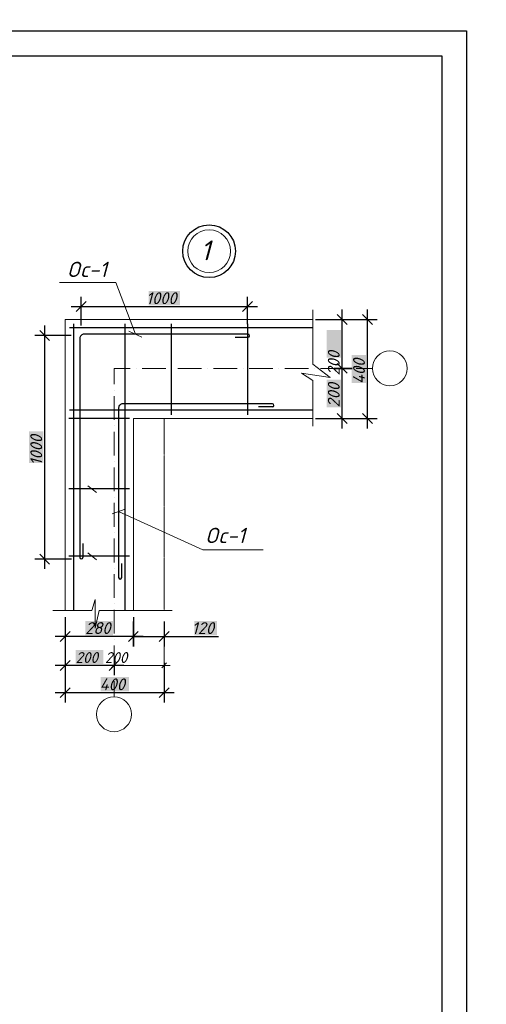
# Model space of a CAD drawing. Header units: millimetres. Extents: x 363306 to 7757304, y 1022887 to 1207196.
# Tile 628 of 656: x 2159672 to 2169090, y 1069010 to 1088906. Entities that reach past the tile are written whole.
import ezdxf

# ---------------------------------------------------------------- set-up
doc = ezdxf.new("R2010")
doc.units = ezdxf.units.MM
for name, color, linetype in [('0 @ 100', 7, 'Continuous'), ('PDF3_0', 7, 'Continuous'), ('PDF3_GRNO', 7, 'Continuous'), ('PDF3_kcd_tx', 7, 'Continuous'), ('PDF3_Text', 7, 'Continuous'), ('PDF3_окна и двери', 5, 'Continuous'), ('PDF3_План1', 7, 'Continuous'), ('PDF3_Стены', 7, 'Continuous')]:
    doc.layers.add(name, color=color, linetype=linetype)
doc.layers.add('PDF3_план', color=7, linetype='Continuous', true_color=0xdd6d00)
doc.styles.add('iso', font='isocpeur.TTF')
doc.styles.add('PDF ISOCPEUR Italic', font='isocpeui.ttf')
doc.styles.add('Times New Roman', font='times.ttf')
doc.styles.add('ГОСТ 2.304', font='isocpeui.ttf')

msp = doc.modelspace()

# ---------------------------------------------------------------- linework, layer by layer
at = {"color": 5}
msp.add_lwpolyline([(2126691.132, 1088678.072), (2168691.132, 1088678.072), (2168691.132, 1058978.072), (2126691.132, 1058978.072)], close=True, dxfattribs=at)
at = {"color": 5, "lineweight": 30}
msp.add_lwpolyline([(2128691.132, 1088178.072), (2168191.132, 1088178.072), (2168191.132, 1059478.072), (2128691.132, 1059478.072)], close=True, dxfattribs=at)
at = {"layer": 'PDF3_0', "color": 5, "lineweight": 0, "elevation": 0}
for points in [[(2162006.647, 1082551.423), (2161611.016, 1083596.688)], [(2161877.336, 1082609.921), (2162134.419, 1082492.925)], [(2161801.904, 1079016.917), (2161535.585, 1078918.394)], [(2161667.975, 1078967.656), (2163370.572, 1078191.789), (2164585.173, 1078191.789)]]:
    msp.add_lwpolyline(points, dxfattribs=at)
at = {"layer": 'PDF3_0', "lineweight": 25, "elevation": 0}
for points in [[(2161010.643, 1083208.755), (2160810.519, 1083008.63)], [(2164171.07, 1083008.63), (2164371.194, 1083208.755)], [(2166280.074, 1082746.929), (2166079.949, 1082947.053)], [(2166789.621, 1082746.929), (2166589.497, 1082947.053)], [(2160274.801, 1082426.73), (2160074.676, 1082626.854)], [(2166079.949, 1080947.348), (2166280.074, 1080747.224)], [(2166589.497, 1080947.348), (2166789.621, 1080747.224)], [(2160074.676, 1078107.121), (2160274.801, 1077906.996)], [(2160688.904, 1076541.532), (2160488.78, 1076341.407)], [(2162488.485, 1076341.407), (2162688.61, 1076541.532)], [(2160688.904, 1075958.092), (2160488.78, 1075757.968)], [(2161475.547, 1075757.968), (2161675.672, 1075958.092)], [(2160688.904, 1075406.98), (2160488.78, 1075206.856)], [(2162488.485, 1075206.856), (2162688.61, 1075406.98)]]:
    msp.add_lwpolyline(points, dxfattribs=at)
for points in [[(2166280.074, 1081760.161), (2166079.949, 1081960.286)], [(2161865.02, 1076341.407), (2162065.145, 1076541.532)]]:
    msp.add_lwpolyline(points, close=True, dxfattribs=at)
at = {"layer": 'PDF3_0', "color": 251, "lineweight": 0, "true_color": 0x535353, "elevation": 0}
for points in [[(2161626.411, 1075907.291), (2161526.348, 1075807.229)], [(2162537.746, 1075807.229), (2162637.809, 1075907.291)]]:
    msp.add_lwpolyline(points, dxfattribs=at)
at = {"layer": 'PDF3_GRNO', "lineweight": 0, "elevation": 0}
for points in [[(2161903.506, 1081860.224), (2161575.61, 1081860.224), (2161575.61, 1081541.564)], [(2162023.581, 1081860.224), (2162023.581, 1081860.224)], [(2162143.655, 1081860.224), (2162623.954, 1081860.224)], [(2162744.029, 1081860.224), (2162744.029, 1081860.224)], [(2162864.103, 1081860.224), (2163344.402, 1081860.224)], [(2163464.477, 1081860.224), (2163464.477, 1081860.224)], [(2163584.551, 1081860.224), (2164063.31, 1081860.224)], [(2164183.385, 1081860.224), (2164183.385, 1081860.224)], [(2164303.46, 1081860.224), (2164783.758, 1081860.224)], [(2164903.833, 1081860.224), (2164903.833, 1081860.224)], [(2165023.908, 1081860.224), (2165504.206, 1081860.224)], [(2165624.281, 1081860.224), (2165624.281, 1081860.224)], [(2165744.356, 1081860.224), (2166223.115, 1081860.224)], [(2166343.19, 1081860.224), (2166343.19, 1081860.224)], [(2166463.264, 1081860.224), (2166791.161, 1081860.224)], [(2161575.61, 1081421.489), (2161575.61, 1081421.489)], [(2161575.61, 1081301.415), (2161575.61, 1080821.116)], [(2161575.61, 1080701.041), (2161575.61, 1080701.041)], [(2161575.61, 1080580.967), (2161575.61, 1080100.668)], [(2161575.61, 1079980.593), (2161575.61, 1079980.593)], [(2161575.61, 1079860.519), (2161575.61, 1079380.22)], [(2161575.61, 1079260.145), (2161575.61, 1079260.145)], [(2161575.61, 1079141.61), (2161575.61, 1078661.311)], [(2161575.61, 1078541.237), (2161575.61, 1078541.237)], [(2161575.61, 1078421.162), (2161575.61, 1077940.863)], [(2161575.61, 1077820.789), (2161575.61, 1077820.789)], [(2161575.61, 1077700.714), (2161575.61, 1077220.415)], [(2161575.61, 1077100.341), (2161575.61, 1077100.341)], [(2161575.61, 1076980.266), (2161575.61, 1076501.507)], [(2161575.61, 1076381.432), (2161575.61, 1076381.432)], [(2161575.61, 1076261.358), (2161575.61, 1075781.059)], [(2161575.61, 1075660.984), (2161575.61, 1075660.984)], [(2161575.61, 1075540.91), (2161575.61, 1075222.25)]]:
    msp.add_lwpolyline(points, dxfattribs=at)
at = {"layer": 'PDF3_kcd_tx', "lineweight": 25, "elevation": 0}
for points in [[(2160910.581, 1082726.916), (2160910.581, 1083308.817)], [(2164271.132, 1082751.547), (2164271.132, 1083308.817)], [(2160710.456, 1083108.692), (2164471.256, 1083108.692)], [(2166180.011, 1081660.099), (2166180.011, 1083047.116)], [(2166689.559, 1080647.162), (2166689.559, 1083047.116)], [(2165642.754, 1082846.991), (2166380.136, 1082846.991)], [(2166086.107, 1082846.991), (2166889.683, 1082846.991)], [(2160174.739, 1082726.916), (2160174.739, 1077806.934)], [(2160710.456, 1082526.792), (2159974.614, 1082526.792)], [(2166180.011, 1080647.162), (2166180.011, 1082060.348)], [(2165642.754, 1080847.286), (2166380.136, 1080847.286)], [(2166086.107, 1080847.286), (2166889.683, 1080847.286)], [(2160718.153, 1078007.058), (2159974.614, 1078007.058)], [(2160588.842, 1076835.561), (2160588.842, 1076241.345)], [(2161965.083, 1076835.561), (2161965.083, 1076241.345), (2161965.083, 1076744.735)], [(2162588.547, 1076744.735), (2162588.547, 1076241.345)], [(2162165.207, 1076441.47), (2160388.718, 1076441.47)], [(2160588.842, 1076395.287), (2160588.842, 1075657.905)], [(2161965.083, 1076441.47), (2162788.672, 1076441.47)], [(2162588.547, 1076441.47), (2163683.074, 1076441.47)], [(2161575.61, 1076022.748), (2161575.61, 1075657.905)], [(2161775.734, 1075858.03), (2160388.718, 1075858.03)], [(2160588.842, 1075910.37), (2160588.842, 1075106.793)], [(2162588.547, 1075910.37), (2162588.547, 1075106.793)], [(2162788.672, 1075306.918), (2160388.718, 1075306.918)]]:
    msp.add_lwpolyline(points, dxfattribs=at)
msp.add_lwpolyline([(2166380.136, 1081860.224), (2166016.833, 1081860.224)], close=True, dxfattribs=at)
at = {"layer": 'PDF3_kcd_tx', "color": 7, "true_color": 0xffffff, "transparency": 33554559}
for points in [[(2162272.966, 1083422.734, 0), (2162272.966, 1083134.862, 0), (2162910.286, 1083422.734, 0)], [(2162272.966, 1083134.862, 0), (2162910.286, 1083422.734, 0), (2162910.286, 1083134.862, 0)], [(2165865.97, 1082074.203, 0), (2166155.381, 1082074.203, 0), (2165865.97, 1082633.012, 0)], [(2166155.381, 1082074.203, 0), (2165865.97, 1082633.012, 0), (2166155.381, 1082633.012, 0)], [(2166375.518, 1081561.576, 0), (2166663.389, 1081561.576, 0), (2166375.518, 1082132.701, 0)], [(2166663.389, 1081561.576, 0), (2166375.518, 1082132.701, 0), (2166663.389, 1082132.701, 0)], [(2165865.97, 1081075.12, 0), (2166155.381, 1081075.12, 0), (2165865.97, 1081632.39, 0)], [(2166155.381, 1081075.12, 0), (2165865.97, 1081632.39, 0), (2166155.381, 1081632.39, 0)], [(2159860.697, 1079948.266, 0), (2160148.568, 1079948.266, 0), (2159860.697, 1080585.585, 0)], [(2160148.568, 1079948.266, 0), (2159860.697, 1080585.585, 0), (2160148.568, 1080585.585, 0)], [(2160998.328, 1076755.511, 0), (2160998.328, 1076467.64, 0), (2161555.597, 1076755.511, 0)], [(2160998.328, 1076467.64, 0), (2161555.597, 1076755.511, 0), (2161555.597, 1076467.64, 0)], [(2163193.539, 1076755.511, 0), (2163193.539, 1076467.64, 0), (2163656.904, 1076755.511, 0)], [(2163193.539, 1076467.64, 0), (2163656.904, 1076755.511, 0), (2163656.904, 1076467.64, 0)], [(2160804.361, 1076172.071, 0), (2160804.361, 1075884.2, 0), (2161361.631, 1076172.071, 0)], [(2160804.361, 1075884.2, 0), (2161361.631, 1076172.071, 0), (2161361.631, 1075884.2, 0)], [(2161304.672, 1075620.959, 0), (2161304.672, 1075331.549, 0), (2161874.257, 1075620.959, 0)], [(2161304.672, 1075331.549, 0), (2161874.257, 1075620.959, 0), (2161874.257, 1075331.549, 0)]]:
    msp.add_solid(points, dxfattribs=at)
at = {"layer": 'PDF3_окна и двери', "lineweight": 0, "elevation": 0}
for points in [[(2160478.004, 1083596.688), (2161611.016, 1083596.688)], [(2165585.796, 1083044.037), (2165585.796, 1081944.892), (2165938.323, 1081678.572), (2165359.501, 1081764.78), (2165585.796, 1081618.535), (2165585.796, 1080690.265)], [(2161223.083, 1079354.05), (2161046.05, 1079489.519)], [(2161223.083, 1077994.743), (2161046.05, 1078130.212)], [(2162748.647, 1076964.872), (2161273.884, 1076964.872), (2161192.294, 1076610.806), (2161192.294, 1077189.627), (2161130.718, 1076964.872), (2160340.996, 1076964.872)]]:
    msp.add_lwpolyline(points, dxfattribs=at)
at = {"layer": 'PDF3_окна и двери', "color": 7, "lineweight": 0}
for centre in [(2167142.918, 1081860.994, 0), (2161574.84, 1074870.493, 0)]:
    msp.add_circle(centre, 351.757, dxfattribs=at)
at = {"layer": 'PDF3_план', "lineweight": 0, "elevation": 0}
for points in [[(2162588.547, 1076595.411), (2162588.547, 1075737.955)], [(2161575.61, 1076221.333), (2161575.61, 1075737.955)], [(2162708.622, 1075858.03), (2161455.535, 1075858.03)]]:
    msp.add_lwpolyline(points, dxfattribs=at)
at = {"layer": 'PDF3_План1', "lineweight": 0, "elevation": 0}
for points in [[(2165585.796, 1082846.991), (2160588.842, 1082846.991), (2160588.842, 1076964.872)], [(2165585.796, 1080847.286), (2161965.083, 1080847.286), (2161965.083, 1076964.872)], [(2162590.087, 1080847.286), (2162590.087, 1080842.668)], [(2162590.087, 1080839.589), (2162590.087, 1080831.892)], [(2162590.087, 1080828.813), (2162590.087, 1080821.116)], [(2162590.087, 1080816.498), (2162590.087, 1080808.801)], [(2162590.087, 1080805.722), (2162590.087, 1080798.025)], [(2162590.087, 1080794.946), (2162590.087, 1080787.249)], [(2162590.087, 1080782.631), (2162590.087, 1080774.933)], [(2162590.087, 1080771.855), (2162590.087, 1080764.157)], [(2162590.087, 1080761.079), (2162590.087, 1080753.382)], [(2162590.087, 1080748.763), (2162590.087, 1080741.066)], [(2162590.087, 1080737.987), (2162590.087, 1080730.29)], [(2162590.087, 1080727.211), (2162590.087, 1080719.514)], [(2162590.087, 1080714.896), (2162590.087, 1080708.738)], [(2162590.087, 1080704.12), (2162590.087, 1080696.423)], [(2162590.087, 1080693.344), (2162590.087, 1080685.647)], [(2162590.087, 1080681.029), (2162590.087, 1080674.871)], [(2162590.087, 1080670.253), (2162590.087, 1080662.556)], [(2162590.087, 1080659.477), (2162590.087, 1080651.78)], [(2162590.087, 1080648.701), (2162590.087, 1080641.004)], [(2162590.087, 1080636.386), (2162590.087, 1080628.689)], [(2162590.087, 1080625.61), (2162590.087, 1080617.913)], [(2162590.087, 1080614.834), (2162590.087, 1080607.137)], [(2162590.087, 1080602.519), (2162590.087, 1080594.821)], [(2162590.087, 1080591.743), (2162590.087, 1080584.045)], [(2162590.087, 1080580.967), (2162590.087, 1080573.27)], [(2162590.087, 1080568.651), (2162590.087, 1080562.494)], [(2162590.087, 1080557.875), (2162590.087, 1080550.178)], [(2162590.087, 1080547.099), (2162590.087, 1080539.402)], [(2162590.087, 1080534.784), (2162590.087, 1080528.626)], [(2162590.087, 1080524.008), (2162590.087, 1080516.311)], [(2162590.087, 1080513.232), (2162590.087, 1080505.535)], [(2162590.087, 1080502.456), (2162590.087, 1080494.759)], [(2162590.087, 1080490.141), (2162590.087, 1080482.444)], [(2162590.087, 1080479.365), (2162590.087, 1080471.668)], [(2162590.087, 1080468.589), (2162590.087, 1080460.892)], [(2162590.087, 1080456.274), (2162590.087, 1080448.577)], [(2162590.087, 1080445.498), (2162590.087, 1080437.801)], [(2162590.087, 1080434.722), (2162590.087, 1080427.025)], [(2162590.087, 1080422.407), (2162590.087, 1080416.249)], [(2162590.087, 1080411.631), (2162590.087, 1080403.933)], [(2162590.087, 1080400.855), (2162590.087, 1080393.158)], [(2162590.087, 1080388.539), (2162590.087, 1080382.382)], [(2162590.087, 1080377.763), (2162590.087, 1080370.066)], [(2162590.087, 1080366.987), (2162590.087, 1080359.29)], [(2162590.087, 1080356.212), (2162590.087, 1080348.514)], [(2162590.087, 1080343.896), (2162590.087, 1080336.199)], [(2162590.087, 1080333.12), (2162590.087, 1080325.423)], [(2162590.087, 1080322.344), (2162590.087, 1080314.647)], [(2162590.087, 1080310.029), (2162590.087, 1080302.332)], [(2162590.087, 1080299.253), (2162590.087, 1080291.556)], [(2162590.087, 1080288.477), (2162590.087, 1080280.78)], [(2162590.087, 1080276.162), (2162590.087, 1080270.004)], [(2162590.087, 1080265.386), (2162590.087, 1080257.689)], [(2162590.087, 1080254.61), (2162590.087, 1080246.913)], [(2162590.087, 1080242.295), (2162590.087, 1080236.137)], [(2162590.087, 1080231.519), (2162590.087, 1080223.821)], [(2162590.087, 1080220.743), (2162590.087, 1080213.046)], [(2162590.087, 1080209.967), (2162590.087, 1080202.27)], [(2162590.087, 1080197.651), (2162590.087, 1080189.954)], [(2162590.087, 1080186.875), (2162590.087, 1080179.178)], [(2162590.087, 1080176.1), (2162590.087, 1080168.402)], [(2162590.087, 1080163.784), (2162590.087, 1080156.087)], [(2162590.087, 1080153.008), (2162590.087, 1080145.311)], [(2162590.087, 1080142.232), (2162590.087, 1080134.535)], [(2162590.087, 1080129.917), (2162590.087, 1080123.759)], [(2162590.087, 1080119.141), (2162590.087, 1080111.444)], [(2162590.087, 1080108.365), (2162590.087, 1080100.668)], [(2162590.087, 1080096.05), (2162590.087, 1080089.892)], [(2162590.087, 1080085.274), (2162590.087, 1080077.577)], [(2162590.087, 1080074.498), (2162590.087, 1080066.801)], [(2162590.087, 1080063.722), (2162590.087, 1080056.025)], [(2162590.087, 1080051.407), (2162590.087, 1080043.709)], [(2162590.087, 1080040.631), (2162590.087, 1080032.934)], [(2162590.087, 1080029.855), (2162590.087, 1080022.158)], [(2162590.087, 1080017.539), (2162590.087, 1080009.842)], [(2162590.087, 1080006.763), (2162590.087, 1079999.066)], [(2162590.087, 1079995.988), (2162590.087, 1079988.29)], [(2162590.087, 1079983.672), (2162590.087, 1079977.514)], [(2162590.087, 1079972.896), (2162590.087, 1079965.199)], [(2162590.087, 1079962.12), (2162590.087, 1079954.423)], [(2162590.087, 1079949.805), (2162590.087, 1079943.647)], [(2162590.087, 1079939.029), (2162590.087, 1079931.332)], [(2162590.087, 1079928.253), (2162590.087, 1079920.556)], [(2162590.087, 1079917.477), (2162590.087, 1079909.78)], [(2162590.087, 1079905.162), (2162590.087, 1079897.465)], [(2162590.087, 1079894.386), (2162590.087, 1079886.689)], [(2162590.087, 1079883.61), (2162590.087, 1079875.913)], [(2162590.087, 1079871.295), (2162590.087, 1079863.597)], [(2162590.087, 1079860.519), (2162590.087, 1079852.822)], [(2162590.087, 1079849.743), (2162590.087, 1079842.046)], [(2162590.087, 1079837.427), (2162590.087, 1079831.27)], [(2162590.087, 1079826.651), (2162590.087, 1079818.954)], [(2162590.087, 1079815.876), (2162590.087, 1079808.178)], [(2162590.087, 1079803.56), (2162590.087, 1079797.402)], [(2162590.087, 1079792.784), (2162590.087, 1079785.087)], [(2162590.087, 1079782.008), (2162590.087, 1079774.311)], [(2162590.087, 1079771.232), (2162590.087, 1079763.535)], [(2162590.087, 1079758.917), (2162590.087, 1079751.22)], [(2162590.087, 1079748.141), (2162590.087, 1079740.444)], [(2162590.087, 1079737.365), (2162590.087, 1079729.668)], [(2162590.087, 1079725.05), (2162590.087, 1079717.353)], [(2162590.087, 1079714.274), (2162590.087, 1079706.577)], [(2162590.087, 1079703.498), (2162590.087, 1079695.801)], [(2162590.087, 1079691.183), (2162590.087, 1079685.025)], [(2162590.087, 1079680.407), (2162590.087, 1079672.71)], [(2162590.087, 1079669.631), (2162590.087, 1079661.934)], [(2162590.087, 1079657.315), (2162590.087, 1079651.158)], [(2162590.087, 1079646.539), (2162590.087, 1079638.842)], [(2162590.087, 1079635.764), (2162590.087, 1079628.066)], [(2162590.087, 1079624.988), (2162590.087, 1079617.29)], [(2162590.087, 1079612.672), (2162590.087, 1079604.975)], [(2162590.087, 1079601.896), (2162590.087, 1079594.199)], [(2162590.087, 1079591.12), (2162590.087, 1079583.423)], [(2162590.087, 1079578.805), (2162590.087, 1079571.108)], [(2162590.087, 1079568.029), (2162590.087, 1079560.332)], [(2162590.087, 1079557.253), (2162590.087, 1079549.556)], [(2162590.087, 1079544.938), (2162590.087, 1079538.78)], [(2162590.087, 1079534.162), (2162590.087, 1079526.465)], [(2162590.087, 1079523.386), (2162590.087, 1079515.689)], [(2162590.087, 1079511.071), (2162590.087, 1079504.913)], [(2162590.087, 1079500.295), (2162590.087, 1079492.598)], [(2162590.087, 1079489.519), (2162590.087, 1079481.822)], [(2162590.087, 1079478.743), (2162590.087, 1079471.046)], [(2162590.087, 1079466.427), (2162590.087, 1079458.73)], [(2162590.087, 1079455.652), (2162590.087, 1079447.954)], [(2162590.087, 1079444.876), (2162590.087, 1079437.178)], [(2162590.087, 1079432.56), (2162590.087, 1079424.863)], [(2162590.087, 1079421.784), (2162590.087, 1079414.087)], [(2162590.087, 1079411.008), (2162590.087, 1079403.311)], [(2162590.087, 1079398.693), (2162590.087, 1079392.535)], [(2162590.087, 1079387.917), (2162590.087, 1079380.22)], [(2162590.087, 1079377.141), (2162590.087, 1079369.444)], [(2162590.087, 1079364.826), (2162590.087, 1079358.668)], [(2162590.087, 1079354.05), (2162590.087, 1079346.353)], [(2162590.087, 1079343.274), (2162590.087, 1079335.577)], [(2162590.087, 1079332.498), (2162590.087, 1079324.801)], [(2162590.087, 1079320.183), (2162590.087, 1079312.486)], [(2162590.087, 1079309.407), (2162590.087, 1079301.71)], [(2162590.087, 1079298.631), (2162590.087, 1079290.934)], [(2162590.087, 1079286.315), (2162590.087, 1079278.618)], [(2162590.087, 1079275.54), (2162590.087, 1079267.842)], [(2162590.087, 1079264.764), (2162590.087, 1079257.066)], [(2162590.087, 1079252.448), (2162590.087, 1079246.291)], [(2162590.087, 1079241.672), (2162590.087, 1079233.975)], [(2162590.087, 1079230.896), (2162590.087, 1079223.199)], [(2162590.087, 1079218.581), (2162590.087, 1079212.423)], [(2162590.087, 1079207.805), (2162590.087, 1079200.108)], [(2162590.087, 1079197.029), (2162590.087, 1079189.332)], [(2162590.087, 1079186.253), (2162590.087, 1079178.556)], [(2162590.087, 1079173.938), (2162590.087, 1079166.241)], [(2162590.087, 1079163.162), (2162590.087, 1079155.465)], [(2162590.087, 1079152.386), (2162590.087, 1079144.689)], [(2162590.087, 1079140.071), (2162590.087, 1079132.374)], [(2162590.087, 1079129.295), (2162590.087, 1079121.598)], [(2162590.087, 1079118.519), (2162590.087, 1079110.822)], [(2162590.087, 1079106.203), (2162590.087, 1079100.046)], [(2162590.087, 1079095.428), (2162590.087, 1079087.73)], [(2162590.087, 1079084.652), (2162590.087, 1079076.954)], [(2162590.087, 1079072.336), (2162590.087, 1079066.179)], [(2162590.087, 1079061.56), (2162590.087, 1079053.863)], [(2162590.087, 1079050.784), (2162590.087, 1079043.087)], [(2162590.087, 1079040.008), (2162590.087, 1079032.311)], [(2162590.087, 1079027.693), (2162590.087, 1079019.996)], [(2162590.087, 1079016.917), (2162590.087, 1079009.22)], [(2162590.087, 1079006.141), (2162590.087, 1078998.444)], [(2162590.087, 1078993.826), (2162590.087, 1078986.129)], [(2162590.087, 1078983.05), (2162590.087, 1078975.353)], [(2162590.087, 1078972.274), (2162590.087, 1078964.577)], [(2162590.087, 1078959.959), (2162590.087, 1078953.801)], [(2162590.087, 1078949.183), (2162590.087, 1078941.486)], [(2162590.087, 1078938.407), (2162590.087, 1078930.71)], [(2162590.087, 1078926.091), (2162590.087, 1078919.934)], [(2162590.087, 1078915.316), (2162590.087, 1078907.618)], [(2162590.087, 1078904.54), (2162590.087, 1078896.842)], [(2162590.087, 1078893.764), (2162590.087, 1078886.067)], [(2162590.087, 1078881.448), (2162590.087, 1078873.751)], [(2162590.087, 1078870.672), (2162590.087, 1078862.975)], [(2162590.087, 1078859.896), (2162590.087, 1078852.199)], [(2162590.087, 1078847.581), (2162590.087, 1078839.884)], [(2162590.087, 1078836.805), (2162590.087, 1078829.108)], [(2162590.087, 1078826.029), (2162590.087, 1078818.332)], [(2162590.087, 1078813.714), (2162590.087, 1078807.556)], [(2162590.087, 1078802.938), (2162590.087, 1078795.241)], [(2162590.087, 1078792.162), (2162590.087, 1078784.465)], [(2162590.087, 1078779.847), (2162590.087, 1078773.689)], [(2162590.087, 1078769.071), (2162590.087, 1078761.374)], [(2162590.087, 1078758.295), (2162590.087, 1078750.598)], [(2162590.087, 1078747.519), (2162590.087, 1078739.822)], [(2162590.087, 1078735.204), (2162590.087, 1078727.506)], [(2162590.087, 1078724.428), (2162590.087, 1078716.73)], [(2162590.087, 1078713.652), (2162590.087, 1078705.955)], [(2162590.087, 1078701.336), (2162590.087, 1078693.639)], [(2162590.087, 1078690.56), (2162590.087, 1078682.863)], [(2162590.087, 1078679.784), (2162590.087, 1078672.087)], [(2162590.087, 1078667.469), (2162590.087, 1078661.311)], [(2162590.087, 1078656.693), (2162590.087, 1078648.996)], [(2162590.087, 1078645.917), (2162590.087, 1078638.22)], [(2162590.087, 1078633.602), (2162590.087, 1078627.444)], [(2162590.087, 1078622.826), (2162590.087, 1078615.129)], [(2162590.087, 1078612.05), (2162590.087, 1078604.353)], [(2162590.087, 1078601.274), (2162590.087, 1078593.577)], [(2162590.087, 1078588.959), (2162590.087, 1078581.262)], [(2162590.087, 1078578.183), (2162590.087, 1078570.486)], [(2162590.087, 1078567.407), (2162590.087, 1078559.71)], [(2162590.087, 1078555.092), (2162590.087, 1078547.394)], [(2162590.087, 1078544.316), (2162590.087, 1078536.618)], [(2162590.087, 1078533.54), (2162590.087, 1078525.843)], [(2162590.087, 1078521.224), (2162590.087, 1078513.527)], [(2162590.087, 1078510.448), (2162590.087, 1078502.751)], [(2162590.087, 1078499.672), (2162590.087, 1078491.975)], [(2162590.087, 1078487.357), (2162590.087, 1078481.199)], [(2162590.087, 1078476.581), (2162590.087, 1078468.884)], [(2162590.087, 1078465.805), (2162590.087, 1078458.108)], [(2162590.087, 1078455.029), (2162590.087, 1078447.332)], [(2162590.087, 1078442.714), (2162590.087, 1078435.017)], [(2162590.087, 1078431.938), (2162590.087, 1078424.241)], [(2162590.087, 1078421.162), (2162590.087, 1078413.465)], [(2162590.087, 1078408.847), (2162590.087, 1078401.15)], [(2162590.087, 1078398.071), (2162590.087, 1078390.374)], [(2162590.087, 1078387.295), (2162590.087, 1078379.598)], [(2162590.087, 1078374.98), (2162590.087, 1078367.282)], [(2162590.087, 1078364.204), (2162590.087, 1078356.506)], [(2162590.087, 1078353.428), (2162590.087, 1078345.731)], [(2162590.087, 1078341.112), (2162590.087, 1078334.955)], [(2162590.087, 1078330.336), (2162590.087, 1078322.639)], [(2162590.087, 1078319.56), (2162590.087, 1078311.863)], [(2162590.087, 1078308.785), (2162590.087, 1078301.087)], [(2162590.087, 1078296.469), (2162590.087, 1078288.772)], [(2162590.087, 1078285.693), (2162590.087, 1078277.996)], [(2162590.087, 1078274.917), (2162590.087, 1078267.22)], [(2162590.087, 1078262.602), (2162590.087, 1078254.905)], [(2162590.087, 1078251.826), (2162590.087, 1078244.129)], [(2162590.087, 1078241.05), (2162590.087, 1078233.353)], [(2162590.087, 1078228.735), (2162590.087, 1078221.038)], [(2162590.087, 1078217.959), (2162590.087, 1078210.262)], [(2162590.087, 1078207.183), (2162590.087, 1078199.486)], [(2162590.087, 1078194.868), (2162590.087, 1078188.71)], [(2162590.087, 1078184.092), (2162590.087, 1078176.394)], [(2162590.087, 1078173.316), (2162590.087, 1078165.619)], [(2162590.087, 1078162.54), (2162590.087, 1078154.843)], [(2162590.087, 1078150.224), (2162590.087, 1078142.527)], [(2162590.087, 1078139.448), (2162590.087, 1078131.751)], [(2162590.087, 1078128.673), (2162590.087, 1078120.975)], [(2162590.087, 1078116.357), (2162590.087, 1078108.66)], [(2162590.087, 1078105.581), (2162590.087, 1078097.884)], [(2162590.087, 1078094.805), (2162590.087, 1078087.108)], [(2162590.087, 1078082.49), (2162590.087, 1078074.793)], [(2162590.087, 1078071.714), (2162590.087, 1078064.017)], [(2162590.087, 1078060.938), (2162590.087, 1078053.241)], [(2162590.087, 1078048.623), (2162590.087, 1078042.465)], [(2162590.087, 1078037.847), (2162590.087, 1078030.15)], [(2162590.087, 1078027.071), (2162590.087, 1078019.374)], [(2162590.087, 1078016.295), (2162590.087, 1078008.598)], [(2162590.087, 1078003.98), (2162590.087, 1077996.282)], [(2162590.087, 1077993.204), (2162590.087, 1077985.507)], [(2162590.087, 1077982.428), (2162590.087, 1077974.731)], [(2162590.087, 1077970.112), (2162590.087, 1077962.415)], [(2162590.087, 1077959.336), (2162590.087, 1077951.639)], [(2162590.087, 1077948.561), (2162590.087, 1077940.863)], [(2162590.087, 1077936.245), (2162590.087, 1077928.548)], [(2162590.087, 1077925.469), (2162590.087, 1077917.772)], [(2162590.087, 1077914.693), (2162590.087, 1077906.996)], [(2162590.087, 1077902.378), (2162590.087, 1077896.22)], [(2162590.087, 1077891.602), (2162590.087, 1077883.905)], [(2162590.087, 1077880.826), (2162590.087, 1077873.129)], [(2162590.087, 1077870.05), (2162590.087, 1077862.353)], [(2162590.087, 1077857.735), (2162590.087, 1077850.038)], [(2162590.087, 1077846.959), (2162590.087, 1077839.262)], [(2162590.087, 1077836.183), (2162590.087, 1077828.486)], [(2162590.087, 1077823.868), (2162590.087, 1077816.17)], [(2162590.087, 1077813.092), (2162590.087, 1077805.395)], [(2162590.087, 1077802.316), (2162590.087, 1077794.619)], [(2162590.087, 1077790), (2162590.087, 1077782.303)], [(2162590.087, 1077779.224), (2162590.087, 1077771.527)], [(2162590.087, 1077768.449), (2162590.087, 1077760.751)], [(2162590.087, 1077756.133), (2162590.087, 1077749.975)], [(2162590.087, 1077745.357), (2162590.087, 1077737.66)], [(2162590.087, 1077734.581), (2162590.087, 1077726.884)], [(2162590.087, 1077723.805), (2162590.087, 1077716.108)], [(2162590.087, 1077711.49), (2162590.087, 1077703.793)], [(2162590.087, 1077700.714), (2162590.087, 1077693.017)], [(2162590.087, 1077689.938), (2162590.087, 1077682.241)], [(2162590.087, 1077677.623), (2162590.087, 1077669.926)], [(2162590.087, 1077666.847), (2162590.087, 1077659.15)], [(2162590.087, 1077656.071), (2162590.087, 1077648.374)], [(2162590.087, 1077643.756), (2162590.087, 1077636.058)], [(2162590.087, 1077632.98), (2162590.087, 1077625.283)], [(2162590.087, 1077622.204), (2162590.087, 1077614.507)], [(2162590.087, 1077609.888), (2162590.087, 1077603.731)], [(2162590.087, 1077599.112), (2162590.087, 1077591.415)], [(2162590.087, 1077588.337), (2162590.087, 1077580.639)], [(2162590.087, 1077577.561), (2162590.087, 1077569.863)], [(2162590.087, 1077565.245), (2162590.087, 1077557.548)], [(2162590.087, 1077554.469), (2162590.087, 1077546.772)], [(2162590.087, 1077543.693), (2162590.087, 1077535.996)], [(2162590.087, 1077531.378), (2162590.087, 1077523.681)], [(2162590.087, 1077520.602), (2162590.087, 1077512.905)], [(2162590.087, 1077509.826), (2162590.087, 1077502.129)], [(2162590.087, 1077497.511), (2162590.087, 1077489.814)], [(2162590.087, 1077486.735), (2162590.087, 1077479.038)], [(2162590.087, 1077475.959), (2162590.087, 1077468.262)], [(2162590.087, 1077463.644), (2162590.087, 1077457.486)], [(2162590.087, 1077452.868), (2162590.087, 1077445.171)], [(2162590.087, 1077442.092), (2162590.087, 1077434.395)], [(2162590.087, 1077429.776), (2162590.087, 1077423.619)], [(2162590.087, 1077419), (2162590.087, 1077411.303)], [(2162590.087, 1077408.225), (2162590.087, 1077400.527)], [(2162590.087, 1077397.449), (2162590.087, 1077389.751)], [(2162590.087, 1077385.133), (2162590.087, 1077377.436)], [(2162590.087, 1077374.357), (2162590.087, 1077366.66)], [(2162590.087, 1077363.581), (2162590.087, 1077355.884)], [(2162590.087, 1077351.266), (2162590.087, 1077343.569)], [(2162590.087, 1077340.49), (2162590.087, 1077332.793)], [(2162590.087, 1077329.714), (2162590.087, 1077322.017)], [(2162590.087, 1077317.399), (2162590.087, 1077311.241)], [(2162590.087, 1077306.623), (2162590.087, 1077298.926)], [(2162590.087, 1077295.847), (2162590.087, 1077288.15)], [(2162590.087, 1077283.532), (2162590.087, 1077277.374)], [(2162590.087, 1077272.756), (2162590.087, 1077265.059)], [(2162590.087, 1077261.98), (2162590.087, 1077254.283)], [(2162590.087, 1077251.204), (2162590.087, 1077243.507)], [(2162590.087, 1077238.888), (2162590.087, 1077231.191)], [(2162590.087, 1077228.113), (2162590.087, 1077220.415)], [(2162590.087, 1077217.337), (2162590.087, 1077209.639)], [(2162590.087, 1077205.021), (2162590.087, 1077197.324)], [(2162590.087, 1077194.245), (2162590.087, 1077186.548)], [(2162590.087, 1077183.469), (2162590.087, 1077175.772)], [(2162590.087, 1077171.154), (2162590.087, 1077164.996)], [(2162590.087, 1077160.378), (2162590.087, 1077152.681)], [(2162590.087, 1077149.602), (2162590.087, 1077141.905)], [(2162590.087, 1077137.287), (2162590.087, 1077131.129)], [(2162590.087, 1077126.511), (2162590.087, 1077118.814)], [(2162590.087, 1077115.735), (2162590.087, 1077108.038)], [(2162590.087, 1077104.959), (2162590.087, 1077097.262)], [(2162590.087, 1077092.644), (2162590.087, 1077084.947)], [(2162590.087, 1077081.868), (2162590.087, 1077074.171)], [(2162590.087, 1077071.092), (2162590.087, 1077063.395)], [(2162590.087, 1077058.776), (2162590.087, 1077051.079)], [(2162590.087, 1077048.001), (2162590.087, 1077040.303)], [(2162590.087, 1077037.225), (2162590.087, 1077029.527)], [(2162590.087, 1077024.909), (2162590.087, 1077018.752)], [(2162590.087, 1077014.133), (2162590.087, 1077006.436)], [(2162590.087, 1077003.357), (2162590.087, 1076995.66)], [(2162590.087, 1076991.042), (2162590.087, 1076984.884)], [(2162590.087, 1076980.266), (2162590.087, 1076972.569)], [(2162590.087, 1076969.49), (2162590.087, 1076964.872)]]:
    msp.add_lwpolyline(points, dxfattribs=at)
at = {"layer": 'PDF3_План1', "lineweight": 30, "elevation": 0}
for points in [[(2160758.178, 1082762.323), (2160758.178, 1076964.872)], [(2161795.747, 1082762.323), (2161795.747, 1076964.872)], [(2162728.634, 1082762.323), (2162728.634, 1080921.178)], [(2164271.132, 1082762.323), (2164271.132, 1080921.178)], [(2165585.796, 1082677.655), (2160673.51, 1082677.655)], [(2160885.95, 1082466.755), (2160885.95, 1078037.847)], [(2165585.796, 1081016.622), (2160673.51, 1081016.622)], [(2164771.443, 1081079.738), (2164491.269, 1081079.738)], [(2161889.651, 1080848.826), (2160661.195, 1080848.826)], [(2161889.651, 1079427.942), (2160661.195, 1079427.942)], [(2160949.066, 1078037.847), (2160949.066, 1078319.56)], [(2161889.651, 1078065.556), (2160661.195, 1078065.556)], [(2161732.63, 1077632.98), (2161732.63, 1077914.693)]]:
    msp.add_lwpolyline(points, dxfattribs=at)
for points in [[(2164020.207, 1082488.307), (2164281.419, 1082488.358, 0.943857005), (2164281.908, 1082551.423), (2160970.618, 1082551.423)], [(2161667.975, 1081059.726), (2161667.975, 1077632.98, 0.94389689), (2161731.038, 1077633.468)], [(2164770.955, 1081081.33, 0.943867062), (2164771.443, 1081144.394), (2161752.643, 1081144.394)]]:
    msp.add_lwpolyline(points, format="xyb", dxfattribs=at)
at = {"layer": 'PDF3_План1', "lineweight": 30}
for centre, radius, start, end in [((2160969.848, 1082467.525, 0), 83.898, 89.9998773, 180.0001227), ((2161751.873, 1081060.496, 0), 83.898, 89.9998773, 180.0001227), ((2160915.968, 1078040.155, 0), 31.558, 183.3063269, 356.6936731)]:
    msp.add_arc(centre, radius, start, end, dxfattribs=at)
at = {"layer": 'PDF3_Стены', "lineweight": 30}
msp.add_circle((2163494.495, 1084227.08, 0), 531.869, dxfattribs=at)
at = {"layer": 'PDF3_Стены', "lineweight": 13}
msp.add_circle((2163494.495, 1084227.08, 0), 431.807, dxfattribs=at)

# ---------------------------------------------------------------- texts
at = {"lineweight": 0, "char_height": 237.6, "width": 5680.01686, "attachment_point": 4, "style": 'Times New Roman'}
for s, insert in [('\\pi554.39921;ПК 62.12-8  AIIIв-С8', (2111336.534, 1086177.532, 0)), ('\\pi554.39921;ПК 62.12-8  AIIIв-С8 ', (2118550.381, 1086177.532, 0)), ('\\pi554.39921;ПК 62.10-8  AIIIв-С8', (2111336.534, 1085702.332, 0)), ('\\pi554.39921;ПК 62.10-8  AIIIв-С8 ', (2118550.381, 1085702.332, 0)), ('\\pi554.39921;ПК 29.12-8  AIIIв-С8', (2111336.534, 1085227.132, 0)), ('\\pi554.39921;ПК 29.12-8  AIIIв-С8', (2118550.381, 1085227.132, 0)), ('\\pi554.39921;ПК 29.10-8  AIIIв-С8', (2111336.534, 1084751.932, 0)), ('\\pi554.39921;ПК 29.10-8  AIIIв-С8', (2118550.381, 1084751.932, 0))]:
    msp.add_mtext(s, dxfattribs=dict(at, insert=insert))
at = {"color": 0, "lineweight": -2, "ltscale": 5, "insert": (1348958.4, 1070865.149), "char_height": 300, "width": 17773.54363, "attachment_point": 1, "style": 'iso'}
msp.add_mtext('\\pi7162.827;{\\fISOCPEUR|b0|i1|c204|p34;Примечание:\\P\\pi0;1. \\C256;Данный лист читать совместно с листами\\C0; КP- \\P2. Горизонтальные сетки СГ-1, СГ-2, СГ-3  устраиваются по длине в стенах и в перегородках, через каждый 600 мм расстояние по высоте.\\P\\C256;3. Стены  выполнить из газоблока изготавливается автоклавным методом D600/\\PКладку выполнить с применением однорядной перевязки\\P5.Контроль качества материалов и работ выполнять согласно указаниям \\PКМК 2.01.03-19, КМК 3.03.01-98 и ППР.\\P6. Все внутренние дверные отверстие монтажировать на отм. +2,100.\\P7. Прочность клеевого состава или раствора должна обеспечить величину нормального сцепления не менее 1,2 кгс/см².}', dxfattribs=at)
at = {"layer": '0 @ 100', "color": 7, "insert": (761996.908, 1075986.433), "char_height": 318.940213, "width": 19697.5359, "attachment_point": 4, "style": 'ГОСТ 2.304'}
msp.add_mtext('\\pi5457.36288;{\\fISOCPEUR|b1|i1|c204|p34;Характеристика участка строительства:\\P\\pi0;\\P}Расчетная зимняя температура воздух 15 °С.\\PСкоростной напор ветра   - 38кг/м2.\\PВес снегового покрова    - 50кг/м2.\\PКлассификация зданий по функциональной пожарной опасности - Ф 4.1 \\PКоэффициент надежности по назначению - 0.95\\P\\P^IПроектом разработано подъёмник для мало мобильных граждан населения грузоподъемностью 250 кг. скоростью 0,25 см/с. Двери шахт подъёмника противопожарные с пределом огнестойкости El 30. Подъёмники оборудованы кабинами габаритами 1500х1500 мм, ширина дверей кабины обеспечивает проезд инвалидной коляски. Для экстренных случаев подъёмник оснащен дополнительным аккумулятором и механическим спуском для безопасного спуска пассажира в нулевую отметку. Так же в дверях подъёмника установлены замки датчики которые открываются с ключевыми картами, чтобы открыть двери подъёмника.\\P^IС внешней и внутренней стороны наружных стен предусмотрено обшивка из аквапанелей толщиной 12,5мм с утеплением из минераловатной ваты на кварцевой основе, А =0,040 Вт/мС, толщиной 100мм. (по теплотехническому расчету). Наружная отделка из органическое стекло.\\P^IПодрядчик обязан предоставить заказчику сертификаты соответствия и пожарной безопасности на фасадную систему и все применяемые в данной системе материалы и изделия.\\PКонструкции, изделия и материалы применены по действующим стандартам, ТУ, сертификатам. На путях эвакуации используются отделочные материалы, соответствующие требованиям п. 5.25 ШНК 2.01.02-04.\\PОтделка стен с внутренней стороны окраска водоэмульсионными красками светлых тонов. Во внутренней и наружной отделке использованы современные отделочные материалы используемые на территории Республики Узбекистан.\\P^IКрыша - скатная из металлических профилированных листов с полимерными покрытиями с обеих сторон толщ.0,55мм по металлическим конструкциям.\\P^IПо периметру наружных стен устраивается бетонная отмостка. Бетон кл.В 7,5 шириной 1000 мм, толщиной 50 мм по гравийному основанию толщиной 100 мм -150 мм.\\P^IВсе строительно-монтажные работы вести согласно указаний соответствующих строительных норм и проекта производства работ (П.П.Р.) на основании ШНК 3.01.01 - 03 и КМК 3.01.02 - 00.', dxfattribs=at)
at = {"layer": 'PDF3_Text', "attachment_point": 7, "style": 'PDF ISOCPEUR Italic'}
for s, insert, char_height in [('1', (2163319.771, 1084044.659, 0), 400), ('Oc-1', (2160621.17, 1083705.987, 0), 308.6408), ('1000', (2162223.705, 1083157.954, 0), 239.9991), ('Oc-1', (2163410.597, 1078330.336, 0), 308.6408), ('280', (2160993.709, 1076492.27, 0), 239.9991), ('120', (2163145.817, 1076492.27, 0), 239.9991), ('400', (2161286.199, 1075356.179, 0), 239.9991)]:
    msp.add_mtext(s, dxfattribs=dict(at, insert=insert, char_height=char_height))
at = {"layer": 'PDF3_Text', "char_height": 239.9991, "attachment_point": 7, "rotation": 90, "style": 'PDF ISOCPEUR Italic'}
for s, insert in [('200 200', (2166130.75, 1081070.502, 0)), ('400', (2166640.298, 1081544.643, 0)), ('1000', (2160125.477, 1079899.004, 0))]:
    msp.add_mtext(s, dxfattribs=dict(at, insert=insert))
at = {"layer": 'PDF3_Text', "color": 251, "true_color": 0x535353, "insert": (2160799.743, 1075907.291, 0), "char_height": 219.9993, "attachment_point": 7, "style": 'PDF ISOCPEUR Italic'}
msp.add_mtext('200 200', dxfattribs=at)

doc.saveas('drawing.dxf')
